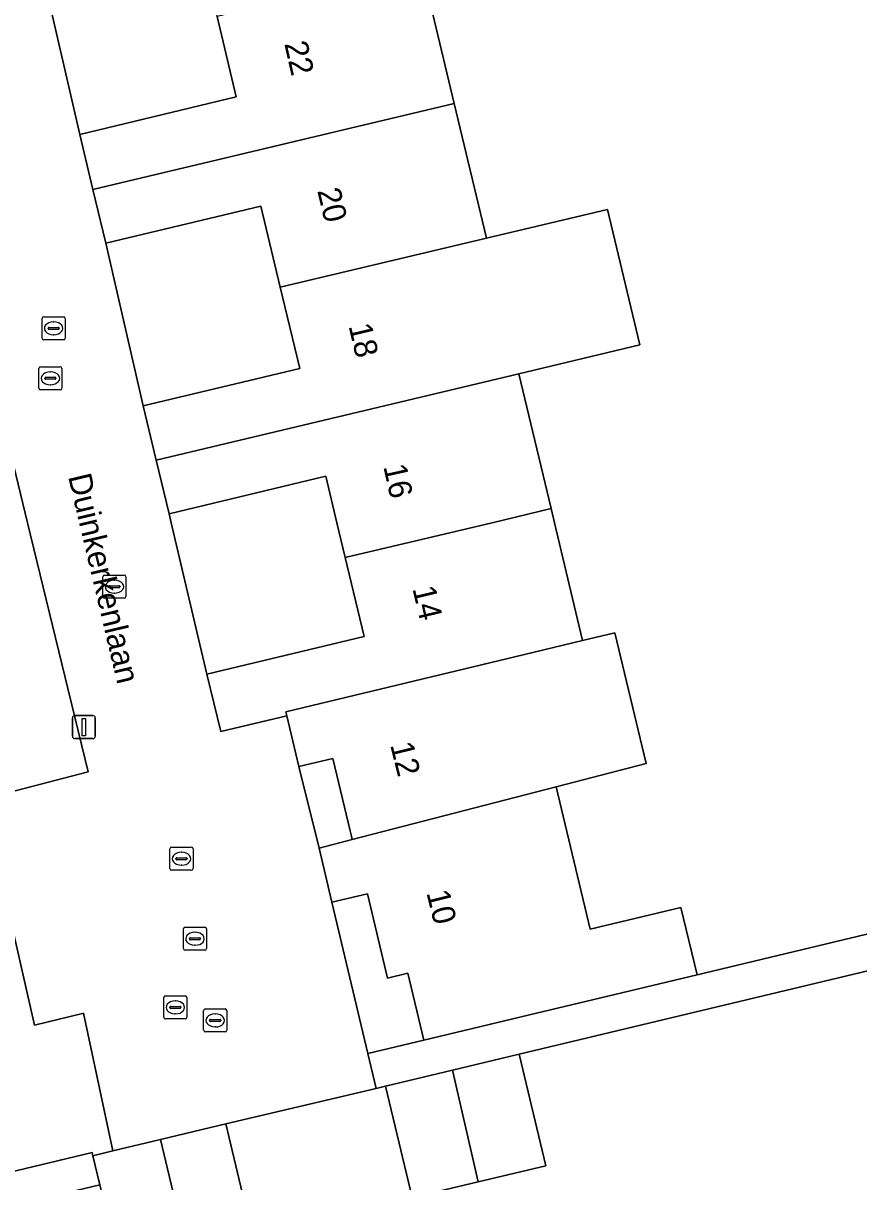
# Model space of a CAD drawing. Extents: x 158472 to 159562, y 388525 to 389606.
# Drawn here: x 159385.5 to 159421.6, y 388721.5 to 388771.6 of the extents above; entities that cross this region are included whole.
import ezdxf

# ---------------------------------------------------------------- set-up
doc = ezdxf.new("R2010")
doc.units = 0
for name, color, linetype in [('IMGEO_Brandkraan', 7, 'Continuous'), ('IMGEO_Erf', 7, 'Continuous'), ('IMGEO_Kolk', 7, 'Continuous'), ('IMGEO_Lichtmast', 7, 'Continuous'), ('IMGEO_Muur', 7, 'Continuous'), ('IMGEO_Openbare_ruimte_label', 7, 'Continuous'), ('IMGEO_Pand', 7, 'Continuous'), ('IMGEO_Pand_nummerreeks', 7, 'Continuous'), ('IMGEO_Rijbaan_lokaal_open', 7, 'Continuous'), ('IMGEO_Rioolput', 7, 'Continuous'), ('IMGEO_Voetpad_open', 7, 'Continuous')]:
    doc.layers.add(name, color=color, linetype=linetype)

msp = doc.modelspace()

# ---------------------------------------------------------------- linework, layer by layer
at = {"layer": 'IMGEO_Brandkraan'}
for p, q in [((159391.554, 388728.601), (159391.554, 388729.453)), ((159391.629, 388729.527), (159392.481, 388729.527)), ((159392.555, 388729.453), (159392.555, 388728.601)), ((159391.813, 388729.021), (159391.813, 388729.033)), ((159392.251, 388728.984), (159391.853, 388728.984)), ((159391.856, 388729.07), (159392.254, 388729.07)), ((159392.042, 388729.307), (159392.067, 388729.307)), ((159392.297, 388729.033), (159392.297, 388729.021)), ((159392.481, 388728.527), (159391.629, 388728.527)), ((159392.065, 388728.747), (159392.04, 388728.747))]:
    msp.add_line(p, q, dxfattribs=at)
for points in [[(159391.554, 388728.601), (159391.554, 388729.453)], [(159391.629, 388729.527), (159392.481, 388729.527)], [(159392.555, 388729.453), (159392.555, 388728.601)], [(159392.481, 388728.527), (159391.629, 388728.527)]]:
    msp.add_lwpolyline(points, dxfattribs=at)
for centre, radius, start, end in [((159391.631, 388729.451), 0.0765, 91.552, 178.448), ((159391.631, 388729.451), 0.0765, 91.552, 178.448), ((159392.479, 388729.451), 0.0765, 1.552, 88.448), ((159392.479, 388729.451), 0.0765, 1.552, 88.448), ((159391.853, 388729.03), 0.0403, 85.8775, 175.7526), ((159391.85, 388729.02), 0.0366, 178.938, 274.7102), ((159392.254, 388729.027), 0.043, 264.8664, 352.4533), ((159392.258, 388729.032), 0.0386, 1.7309, 96.639), ((159391.631, 388728.603), 0.0765, 181.552, 268.448), ((159391.631, 388728.603), 0.0765, 181.552, 268.448), ((159392.479, 388728.603), 0.0765, 271.552, 358.448), ((159392.479, 388728.603), 0.0765, 271.552, 358.448)]:
    msp.add_arc(centre, radius, start, end, dxfattribs=at)
for centre, major_axis, ratio, start_param, end_param in [((159392.041, 388729.027), (-0.387, 0.002), 0.722429, 4.712389, 7.853982), ((159392.066, 388729.027), (-0.39, 0.002), 0.717154, 1.570796, 4.712389)]:
    msp.add_ellipse(centre, major_axis=major_axis, ratio=ratio, start_param=start_param, end_param=end_param, dxfattribs=at)
at = {"layer": 'IMGEO_Erf'}
for points in [[(159402.719, 388774.005), (159404.122, 388768.136), (159405.516, 388762.308), (159410.756, 388763.557), (159412.154, 388757.693), (159406.918, 388756.445), (159408.313, 388750.609), (159408.459, 388750), (159409.677, 388744.904), (159411.062, 388745.236), (159412.42, 388739.578), (159408.525, 388738.57), (159409.997, 388732.413), (159413.931, 388733.354), (159414.628, 388730.439), (159429.608, 388734.021), (159429.417, 388734.822), (159428.98, 388736.651), (159431.745, 388737.312), (159419.661, 388787.851)], [(159384.796, 388721.87), (159388.458, 388722.747), (159388.491, 388722.61), (159389.359, 388722.818), (159388.081, 388728.77), (159388.038, 388728.76), (159385.965, 388728.26), (159383.725, 388738.038), (159388.286, 388739.218), (159387.423, 388742.761), (159385.66, 388750), (159384.846, 388753.338)], [(159412.636, 388713.824), (159418.48, 388715.197), (159424.318, 388716.568), (159423.521, 388720.136), (159429.239, 388721.477), (159430.222, 388717.29), (159433.412, 388718.04), (159429.97, 388732.509), (159406.926, 388726.999), (159408.079, 388722.178), (159405.163, 388721.481), (159402.307, 388720.798), (159401.154, 388725.619), (159400.75, 388725.523), (159394.237, 388723.984), (159395.393, 388719.148), (159392.568, 388718.472), (159389.648, 388717.774), (159388.792, 388721.352), (159376.802, 388718.484)]]:
    msp.add_lwpolyline(points, dxfattribs=at)
for points in [[(159387.918, 388766.801), (159394.693, 388768.421), (159393.859, 388771.909), (159393.021, 388775.411), (159386.315, 388773.807)], [(159390.671, 388755.049), (159397.437, 388756.667), (159396.595, 388760.189), (159395.756, 388763.7), (159389.044, 388762.095)], [(159393.425, 388743.447), (159400.222, 388745.072), (159399.405, 388748.489), (159399.044, 388750), (159398.563, 388752.01), (159391.785, 388750.39), (159391.878, 388750)], [(159397.403, 388739.444), (159398.272, 388735.915), (159399.707, 388736.287), (159399.672, 388736.434), (159399.617, 388736.666), (159398.869, 388739.795)], [(159402.12, 388730.504), (159401.235, 388730.293), (159400.362, 388733.944), (159398.83, 388733.577), (159400.389, 388727.036), (159402.811, 388727.613)]]:
    msp.add_lwpolyline(points, close=True, dxfattribs=at)
at = {"layer": 'IMGEO_Kolk'}
for p, q in [((159386.289, 388757.982), (159386.289, 388758.834)), ((159386.364, 388758.908), (159387.216, 388758.908)), ((159386.591, 388758.451), (159386.989, 388758.451)), ((159386.777, 388758.688), (159386.802, 388758.688)), ((159387.29, 388758.834), (159387.29, 388757.982)), ((159386.548, 388758.402), (159386.548, 388758.414)), ((159386.986, 388758.365), (159386.588, 388758.365)), ((159386.8, 388758.128), (159386.775, 388758.128)), ((159387.032, 388758.414), (159387.032, 388758.402)), ((159387.216, 388757.908), (159386.364, 388757.908)), ((159388.919, 388746.805), (159388.919, 388747.657)), ((159388.994, 388747.731), (159389.846, 388747.731)), ((159389.407, 388747.511), (159389.432, 388747.511)), ((159389.92, 388747.657), (159389.92, 388746.805)), ((159389.178, 388747.225), (159389.178, 388747.237)), ((159389.616, 388747.188), (159389.218, 388747.188)), ((159389.221, 388747.274), (159389.619, 388747.274)), ((159389.43, 388746.951), (159389.405, 388746.951)), ((159389.662, 388747.237), (159389.662, 388747.225)), ((159389.846, 388746.731), (159388.994, 388746.731)), ((159391.819, 388735.034), (159391.819, 388735.886)), ((159391.894, 388735.96), (159392.746, 388735.96)), ((159392.82, 388735.886), (159392.82, 388735.034)), ((159392.078, 388735.454), (159392.078, 388735.466)), ((159392.516, 388735.417), (159392.118, 388735.417)), ((159392.121, 388735.503), (159392.519, 388735.503)), ((159392.307, 388735.74), (159392.332, 388735.74)), ((159392.562, 388735.466), (159392.562, 388735.454)), ((159392.746, 388734.96), (159391.894, 388734.96)), ((159392.33, 388735.18), (159392.305, 388735.18)), ((159393.281, 388728.037), (159393.281, 388728.889)), ((159393.356, 388728.963), (159394.208, 388728.963)), ((159394.282, 388728.889), (159394.282, 388728.037)), ((159393.54, 388728.457), (159393.54, 388728.469)), ((159393.978, 388728.42), (159393.58, 388728.42)), ((159393.583, 388728.506), (159393.981, 388728.506)), ((159393.769, 388728.743), (159393.794, 388728.743)), ((159394.024, 388728.469), (159394.024, 388728.457)), ((159394.208, 388727.963), (159393.356, 388727.963)), ((159393.792, 388728.183), (159393.767, 388728.183))]:
    msp.add_line(p, q, dxfattribs=at)
for points in [[(159386.289, 388757.982), (159386.289, 388758.834)], [(159386.364, 388758.908), (159387.216, 388758.908)], [(159387.29, 388758.834), (159387.29, 388757.982)], [(159387.216, 388757.908), (159386.364, 388757.908)], [(159388.919, 388746.805), (159388.919, 388747.657)], [(159388.994, 388747.731), (159389.846, 388747.731)], [(159389.92, 388747.657), (159389.92, 388746.805)], [(159389.846, 388746.731), (159388.994, 388746.731)], [(159391.819, 388735.034), (159391.819, 388735.886)], [(159391.894, 388735.96), (159392.746, 388735.96)], [(159392.82, 388735.886), (159392.82, 388735.034)], [(159392.746, 388734.96), (159391.894, 388734.96)], [(159393.281, 388728.037), (159393.281, 388728.889)], [(159393.356, 388728.963), (159394.208, 388728.963)], [(159394.282, 388728.889), (159394.282, 388728.037)], [(159394.208, 388727.963), (159393.356, 388727.963)]]:
    msp.add_lwpolyline(points, dxfattribs=at)
for centre, radius, start, end in [((159386.366, 388758.832), 0.0765, 91.552, 178.448), ((159386.366, 388758.832), 0.0765, 91.552, 178.448), ((159386.588, 388758.411), 0.0403, 85.8775, 175.7526), ((159386.993, 388758.413), 0.0386, 1.7309, 96.639), ((159387.214, 388758.832), 0.0765, 1.552, 88.448), ((159387.214, 388758.832), 0.0765, 1.552, 88.448), ((159386.366, 388757.984), 0.0765, 181.552, 268.448), ((159386.366, 388757.984), 0.0765, 181.552, 268.448), ((159386.585, 388758.401), 0.0366, 178.938, 274.7102), ((159386.989, 388758.408), 0.043, 264.8664, 352.4533), ((159387.214, 388757.984), 0.0765, 271.552, 358.448), ((159387.214, 388757.984), 0.0765, 271.552, 358.448), ((159388.996, 388747.655), 0.0765, 91.552, 178.448), ((159388.996, 388747.655), 0.0765, 91.552, 178.448), ((159389.844, 388747.655), 0.0765, 1.552, 88.448), ((159389.844, 388747.655), 0.0765, 1.552, 88.448), ((159389.218, 388747.234), 0.0403, 85.8775, 175.7526), ((159389.215, 388747.224), 0.0366, 178.938, 274.7102), ((159389.619, 388747.231), 0.043, 264.8664, 352.4533), ((159389.623, 388747.236), 0.0386, 1.7309, 96.639), ((159388.996, 388746.807), 0.0765, 181.552, 268.448), ((159388.996, 388746.807), 0.0765, 181.552, 268.448), ((159389.844, 388746.807), 0.0765, 271.552, 358.448), ((159389.844, 388746.807), 0.0765, 271.552, 358.448), ((159391.896, 388735.884), 0.0765, 91.552, 178.448), ((159391.896, 388735.884), 0.0765, 91.552, 178.448), ((159392.744, 388735.884), 0.0765, 1.552, 88.448), ((159392.744, 388735.884), 0.0765, 1.552, 88.448), ((159392.118, 388735.463), 0.0403, 85.8775, 175.7526), ((159392.115, 388735.453), 0.0366, 178.938, 274.7102), ((159392.519, 388735.46), 0.043, 264.8664, 352.4533), ((159392.523, 388735.465), 0.0386, 1.7309, 96.639), ((159391.896, 388735.036), 0.0765, 181.552, 268.448), ((159391.896, 388735.036), 0.0765, 181.552, 268.448), ((159392.744, 388735.036), 0.0765, 271.552, 358.448), ((159392.744, 388735.036), 0.0765, 271.552, 358.448), ((159393.358, 388728.887), 0.0765, 91.552, 178.448), ((159393.358, 388728.887), 0.0765, 91.552, 178.448), ((159394.206, 388728.887), 0.0765, 1.552, 88.448), ((159394.206, 388728.887), 0.0765, 1.552, 88.448), ((159393.58, 388728.466), 0.0403, 85.8775, 175.7526), ((159393.577, 388728.456), 0.0366, 178.938, 274.7102), ((159393.981, 388728.463), 0.043, 264.8664, 352.4533), ((159393.985, 388728.468), 0.0386, 1.7309, 96.639), ((159393.358, 388728.039), 0.0765, 181.552, 268.448), ((159393.358, 388728.039), 0.0765, 181.552, 268.448), ((159394.206, 388728.039), 0.0765, 271.552, 358.448), ((159394.206, 388728.039), 0.0765, 271.552, 358.448)]:
    msp.add_arc(centre, radius, start, end, dxfattribs=at)
for centre, major_axis, ratio, start_param, end_param in [((159386.776, 388758.408), (-0.387, 0.002), 0.722429, 4.712389, 7.853982), ((159386.801, 388758.408), (-0.39, 0.002), 0.717154, 1.570796, 4.712389), ((159389.406, 388747.231), (-0.387, 0.002), 0.722429, 4.712389, 7.853982), ((159389.431, 388747.231), (-0.39, 0.002), 0.717154, 1.570796, 4.712389), ((159392.306, 388735.46), (-0.387, 0.002), 0.722429, 4.712389, 7.853982), ((159392.331, 388735.46), (-0.39, 0.002), 0.717154, 1.570796, 4.712389), ((159393.768, 388728.463), (-0.387, 0.002), 0.722429, 4.712389, 7.853982), ((159393.793, 388728.463), (-0.39, 0.002), 0.717154, 1.570796, 4.712389)]:
    msp.add_ellipse(centre, major_axis=major_axis, ratio=ratio, start_param=start_param, end_param=end_param, dxfattribs=at)
at = {"layer": 'IMGEO_Lichtmast'}
for p, q in [((159387.602, 388740.757), (159387.602, 388741.557)), ((159387.602, 388741.557), (159387.602, 388740.757)), ((159387.702, 388741.657), (159388.492, 388741.657)), ((159388.492, 388741.657), (159387.702, 388741.657)), ((159388.592, 388741.557), (159388.592, 388740.757)), ((159388.592, 388740.757), (159388.592, 388741.557)), ((159388.492, 388740.657), (159387.702, 388740.657)), ((159387.702, 388740.657), (159388.492, 388740.657))]:
    msp.add_line(p, q, dxfattribs=at)
msp.add_lwpolyline([(159388.022, 388741.532), (159388.172, 388741.532), (159388.172, 388740.782), (159388.022, 388740.782), (159388.022, 388741.532)], dxfattribs=at)
for centre, start, end in [((159387.702, 388741.557), 90, 180), ((159387.702, 388741.557), 90, 180), ((159388.492, 388741.557), 0, 90), ((159388.492, 388741.557), 360, 90), ((159387.702, 388740.757), 180, 270), ((159387.702, 388740.757), 180, 270), ((159388.492, 388740.757), 270, 0), ((159388.492, 388740.757), 270, 0)]:
    msp.add_arc(centre, 0.1, start, end, dxfattribs=at)
at = {"layer": 'IMGEO_Muur'}
msp.add_lwpolyline([(159387.423, 388742.761), (159388.286, 388739.218), (159383.725, 388738.038), (159385.965, 388728.26)], dxfattribs=at)
at = {"layer": 'IMGEO_Pand'}
for points in [[(159388.49, 388764.41), (159404.122, 388768.136), (159402.719, 388774.005), (159393.859, 388771.909), (159394.693, 388768.421), (159387.918, 388766.801)], [(159396.595, 388760.189), (159405.516, 388762.308), (159404.122, 388768.136), (159388.49, 388764.41), (159389.044, 388762.095), (159395.756, 388763.7)], [(159396.595, 388760.189), (159397.437, 388756.667), (159390.671, 388755.049), (159391.231, 388752.705), (159406.918, 388756.445), (159412.154, 388757.693), (159410.756, 388763.557), (159405.516, 388762.308)], [(159406.918, 388756.445), (159391.231, 388752.705), (159391.785, 388750.39), (159398.563, 388752.01), (159399.044, 388750), (159399.405, 388748.489), (159405.755, 388750), (159408.313, 388750.609)], [(159408.459, 388750), (159408.313, 388750.609), (159405.755, 388750), (159399.405, 388748.489), (159400.222, 388745.072), (159393.425, 388743.447), (159394.019, 388740.964), (159396.875, 388741.647), (159396.833, 388741.82), (159407.156, 388744.299), (159409.677, 388744.904)], [(159411.062, 388745.236), (159409.677, 388744.904), (159407.156, 388744.299), (159396.833, 388741.82), (159396.875, 388741.647), (159397.403, 388739.444), (159398.869, 388739.795), (159399.617, 388736.666), (159399.672, 388736.434), (159399.707, 388736.287), (159408.525, 388738.57), (159412.42, 388739.578)], [(159413.931, 388733.354), (159409.997, 388732.413), (159408.525, 388738.57), (159399.707, 388736.287), (159398.272, 388735.915), (159398.83, 388733.577), (159400.362, 388733.944), (159401.235, 388730.293), (159402.12, 388730.504), (159402.811, 388727.613), (159407.674, 388728.776), (159409.795, 388729.283), (159414.628, 388730.439)], [(159404.044, 388726.31), (159405.163, 388721.481), (159408.079, 388722.178), (159406.926, 388726.999)], [(159404.044, 388726.31), (159401.154, 388725.619), (159402.307, 388720.798), (159405.163, 388721.481)], [(159392.568, 388718.472), (159395.393, 388719.148), (159394.237, 388723.984), (159391.407, 388723.308)], [(159391.407, 388723.308), (159389.359, 388722.818), (159388.491, 388722.61), (159388.792, 388721.352), (159389.648, 388717.774), (159392.568, 388718.472)]]:
    msp.add_lwpolyline(points, close=True, dxfattribs=at)
at = {"layer": 'IMGEO_Rijbaan_lokaal_open'}
for points in [[(159391.785, 388750.39), (159391.231, 388752.705), (159390.671, 388755.049), (159389.044, 388762.095), (159388.49, 388764.41), (159387.918, 388766.801), (159386.315, 388773.807), (159385.766, 388776.1), (159385.725, 388776.273), (159381.246, 388775.115), (159380.334, 388775.621), (159380.215, 388776.067), (159379.281, 388775.873), (159376.876, 388772.038), (159377.202, 388771.007)], [(159383.581, 388755.214), (159383.089, 388755.097), (159383.582, 388753.035), (159384.846, 388753.338), (159385.66, 388750), (159387.423, 388742.761), (159388.286, 388739.218), (159383.725, 388738.038), (159385.965, 388728.26), (159388.038, 388728.76), (159388.081, 388728.77), (159389.359, 388722.818), (159391.407, 388723.308), (159394.237, 388723.984), (159400.75, 388725.523), (159400.389, 388727.036), (159398.83, 388733.577), (159398.272, 388735.915), (159397.403, 388739.444), (159396.875, 388741.647), (159394.019, 388740.964), (159393.425, 388743.447), (159391.878, 388750), (159391.785, 388750.39)]]:
    msp.add_lwpolyline(points, dxfattribs=at)
at = {"layer": 'IMGEO_Rioolput'}
for p, q in [((159386.15, 388755.821), (159386.15, 388756.673)), ((159386.225, 388756.747), (159387.077, 388756.747)), ((159386.638, 388756.527), (159386.663, 388756.527)), ((159387.151, 388756.673), (159387.151, 388755.821)), ((159386.409, 388756.241), (159386.409, 388756.253)), ((159386.847, 388756.204), (159386.449, 388756.204)), ((159386.452, 388756.29), (159386.85, 388756.29)), ((159386.661, 388755.967), (159386.636, 388755.967)), ((159386.893, 388756.253), (159386.893, 388756.241)), ((159387.077, 388755.747), (159386.225, 388755.747)), ((159392.404, 388731.571), (159392.404, 388732.423)), ((159392.479, 388732.497), (159393.331, 388732.497)), ((159393.405, 388732.423), (159393.405, 388731.571)), ((159392.663, 388731.991), (159392.663, 388732.003)), ((159393.101, 388731.954), (159392.703, 388731.954)), ((159392.706, 388732.04), (159393.104, 388732.04)), ((159392.892, 388732.277), (159392.917, 388732.277)), ((159393.147, 388732.003), (159393.147, 388731.991)), ((159393.331, 388731.497), (159392.479, 388731.497)), ((159392.915, 388731.717), (159392.89, 388731.717))]:
    msp.add_line(p, q, dxfattribs=at)
for points in [[(159386.15, 388755.821), (159386.15, 388756.673)], [(159386.225, 388756.747), (159387.077, 388756.747)], [(159387.151, 388756.673), (159387.151, 388755.821)], [(159387.077, 388755.747), (159386.225, 388755.747)], [(159392.404, 388731.571), (159392.404, 388732.423)], [(159392.479, 388732.497), (159393.331, 388732.497)], [(159393.405, 388732.423), (159393.405, 388731.571)], [(159393.331, 388731.497), (159392.479, 388731.497)]]:
    msp.add_lwpolyline(points, dxfattribs=at)
for centre, radius, start, end in [((159386.227, 388756.671), 0.0765, 91.552, 178.448), ((159386.227, 388756.671), 0.0765, 91.552, 178.448), ((159387.075, 388756.671), 0.0765, 1.552, 88.448), ((159387.075, 388756.671), 0.0765, 1.552, 88.448), ((159386.449, 388756.25), 0.0403, 85.8775, 175.7526), ((159386.446, 388756.24), 0.0366, 178.938, 274.7102), ((159386.85, 388756.247), 0.043, 264.8664, 352.4533), ((159386.854, 388756.252), 0.0386, 1.7309, 96.639), ((159386.227, 388755.823), 0.0765, 181.552, 268.448), ((159386.227, 388755.823), 0.0765, 181.552, 268.448), ((159387.075, 388755.823), 0.0765, 271.552, 358.448), ((159387.075, 388755.823), 0.0765, 271.552, 358.448), ((159392.481, 388732.421), 0.0765, 91.552, 178.448), ((159392.481, 388732.421), 0.0765, 91.552, 178.448), ((159393.329, 388732.421), 0.0765, 1.552, 88.448), ((159393.329, 388732.421), 0.0765, 1.552, 88.448), ((159392.703, 388732), 0.0403, 85.8775, 175.7526), ((159392.7, 388731.99), 0.0366, 178.938, 274.7102), ((159393.104, 388731.997), 0.043, 264.8664, 352.4533), ((159393.108, 388732.002), 0.0386, 1.7309, 96.639), ((159392.481, 388731.573), 0.0765, 181.552, 268.448), ((159392.481, 388731.573), 0.0765, 181.552, 268.448), ((159393.329, 388731.573), 0.0765, 271.552, 358.448), ((159393.329, 388731.573), 0.0765, 271.552, 358.448)]:
    msp.add_arc(centre, radius, start, end, dxfattribs=at)
for centre, major_axis, ratio, start_param, end_param in [((159386.637, 388756.247), (-0.387, 0.002), 0.722429, 4.712389, 7.853982), ((159386.662, 388756.247), (-0.39, 0.002), 0.717154, 1.570796, 4.712389), ((159392.891, 388731.997), (-0.387, 0.002), 0.722429, 4.712389, 7.853982), ((159392.916, 388731.997), (-0.39, 0.002), 0.717154, 1.570796, 4.712389)]:
    msp.add_ellipse(centre, major_axis=major_axis, ratio=ratio, start_param=start_param, end_param=end_param, dxfattribs=at)
at = {"layer": 'IMGEO_Voetpad_open'}
msp.add_lwpolyline([(159419.661, 388787.851), (159431.745, 388737.312), (159428.98, 388736.651), (159429.417, 388734.822), (159429.608, 388734.021), (159414.628, 388730.439), (159409.795, 388729.283), (159407.674, 388728.776), (159402.811, 388727.613), (159400.389, 388727.036), (159400.75, 388725.523), (159401.154, 388725.619), (159404.044, 388726.31), (159406.926, 388726.999), (159429.97, 388732.509), (159433.412, 388718.04)], dxfattribs=at)
msp.add_lwpolyline([(159388.792, 388721.352), (159388.491, 388722.61), (159388.458, 388722.747), (159384.796, 388721.87), (159379.919, 388720.703), (159375.543, 388719.656), (159371.191, 388718.629), (159366.367, 388717.473), (159363.436, 388716.778), (159363.48, 388716.592), (159363.775, 388715.367), (159374.737, 388717.99), (159374.721, 388718.058), (159376.786, 388718.552), (159376.802, 388718.484)], close=True, dxfattribs=at)

# ---------------------------------------------------------------- texts
at = {"layer": 'IMGEO_Openbare_ruimte_label'}
msp.add_text('Duinkerkenlaan', height=1, rotation=283.3553, dxfattribs=at).set_placement((159387.412, 388752.003))
at = {"layer": 'IMGEO_Pand_nummerreeks'}
for s, rotation, p in [('22', 282.8113, (159396.766, 388770.729)), ('20', 283.4424, (159398.192, 388764.369)), ('18', 283.4424, (159399.544, 388758.513)), ('16', 282.5138, (159401.051, 388752.433)), ('14', 283.4414, (159402.307, 388747.149)), ('12', 283.98, (159401.344, 388740.39)), ('10', 283.98, (159402.912, 388733.988))]:
    msp.add_text(s, height=1, rotation=rotation, dxfattribs=at).set_placement(p)

doc.saveas('drawing.dxf')
